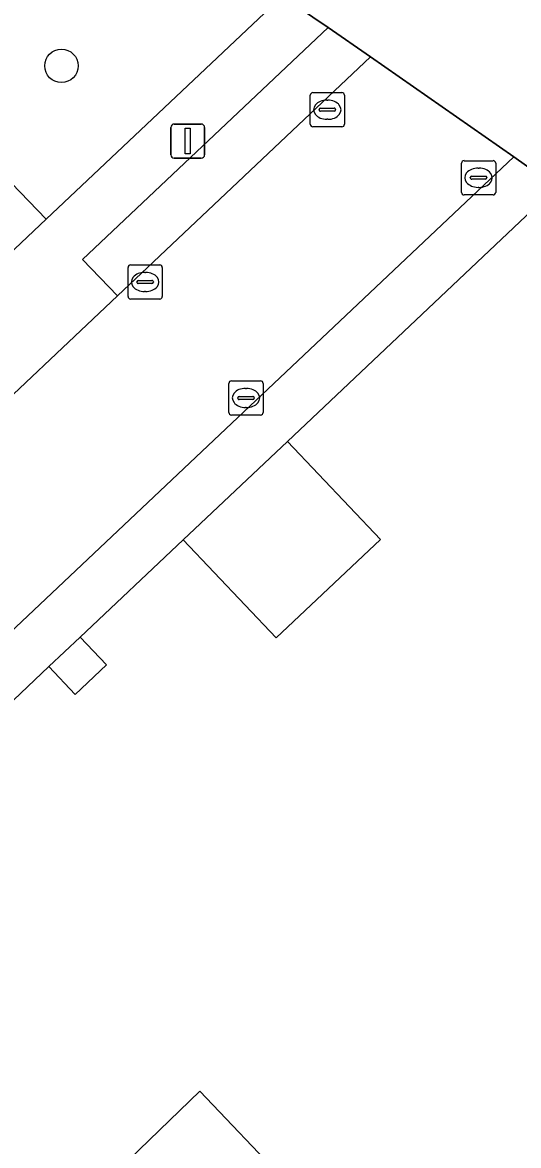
# Model space of a CAD drawing. Extents: x 162523 to 163266, y 381230 to 382050.
# Drawn here: x 163113.36 to 163127.85, y 381512.12 to 381544.96 of the extents above; entities that cross this region are included whole.
import ezdxf

# ---------------------------------------------------------------- set-up
doc = ezdxf.new("R2010")
doc.units = 0
for name, color, linetype in [('IMGEO_Boom', 7, 'Continuous'), ('IMGEO_Erf', 7, 'Continuous'), ('IMGEO_Groenvoorziening', 7, 'Continuous'), ('IMGEO_Kolk', 7, 'Continuous'), ('IMGEO_Lichtmast', 7, 'Continuous'), ('IMGEO_Muur', 7, 'Continuous'), ('IMGEO_Pand', 7, 'Continuous'), ('IMGEO_Pand_overbouw', 7, 'Continuous'), ('IMGEO_Parkeervlak_open', 7, 'Continuous'), ('IMGEO_Rijbaan_lokaal_open', 7, 'Continuous'), ('IMGEO_Voetpad_open', 7, 'Continuous')]:
    doc.layers.add(name, color=color, linetype=linetype)

msp = doc.modelspace()

# ---------------------------------------------------------------- linework, layer by layer
at = {"layer": 'IMGEO_Boom'}
msp.add_circle((163114.495, 381543.688), 0.489, dxfattribs=at)
at = {"layer": 'IMGEO_Erf'}
for points in [[(163118.052, 381529.833), (163120.766, 381526.965), (163123.815, 381529.836), (163121.098, 381532.703)], [(163115.04, 381526.982), (163114.128, 381526.122), (163114.897, 381525.308), (163115.809, 381526.17)]]:
    msp.add_lwpolyline(points, close=True, dxfattribs=at)
msp.add_lwpolyline([(163121.025, 381511.101), (163118.543, 381513.705), (163115.579, 381510.842)], dxfattribs=at)
at = {"layer": 'IMGEO_Groenvoorziening'}
msp.add_lwpolyline([(163114.049, 381539.208), (163120.949, 381545.726), (163114.252, 381550.53), (163108.468, 381544.998)], close=True, dxfattribs=at)
at = {"layer": 'IMGEO_Kolk'}
for p, q in [((163121.764, 381541.978), (163121.764, 381542.83)), ((163121.839, 381542.904), (163122.691, 381542.904)), ((163122.765, 381542.83), (163122.765, 381541.978)), ((163122.066, 381542.447), (163122.464, 381542.447)), ((163122.252, 381542.684), (163122.277, 381542.684)), ((163122.023, 381542.398), (163122.023, 381542.41)), ((163122.461, 381542.361), (163122.063, 381542.361)), ((163122.275, 381542.124), (163122.25, 381542.124)), ((163122.507, 381542.41), (163122.507, 381542.398)), ((163122.691, 381541.904), (163121.839, 381541.904)), ((163126.183, 381539.989), (163126.183, 381540.841)), ((163126.258, 381540.915), (163127.11, 381540.915)), ((163127.184, 381540.841), (163127.184, 381539.989)), ((163126.485, 381540.458), (163126.883, 381540.458)), ((163126.671, 381540.695), (163126.696, 381540.695)), ((163126.442, 381540.409), (163126.442, 381540.421)), ((163126.88, 381540.372), (163126.482, 381540.372)), ((163126.694, 381540.135), (163126.669, 381540.135)), ((163126.926, 381540.421), (163126.926, 381540.409)), ((163127.11, 381539.915), (163126.258, 381539.915)), ((163116.515, 381537.869), (163117.367, 381537.869)), ((163116.44, 381536.943), (163116.44, 381537.795)), ((163116.928, 381537.649), (163116.953, 381537.649)), ((163117.441, 381537.795), (163117.441, 381536.943)), ((163116.699, 381537.363), (163116.699, 381537.375)), ((163117.137, 381537.326), (163116.739, 381537.326)), ((163116.742, 381537.412), (163117.14, 381537.412)), ((163117.183, 381537.375), (163117.183, 381537.363)), ((163117.367, 381536.869), (163116.515, 381536.869)), ((163116.951, 381537.089), (163116.926, 381537.089)), ((163119.386, 381533.552), (163119.386, 381534.404)), ((163119.461, 381534.478), (163120.313, 381534.478)), ((163119.874, 381534.258), (163119.899, 381534.258)), ((163120.387, 381534.404), (163120.387, 381533.552)), ((163119.645, 381533.972), (163119.645, 381533.984)), ((163120.083, 381533.935), (163119.685, 381533.935)), ((163119.688, 381534.021), (163120.086, 381534.021)), ((163120.129, 381533.984), (163120.129, 381533.972)), ((163119.897, 381533.698), (163119.872, 381533.698)), ((163120.313, 381533.478), (163119.461, 381533.478))]:
    msp.add_line(p, q, dxfattribs=at)
for points in [[(163121.764, 381541.978), (163121.764, 381542.83)], [(163121.839, 381542.904), (163122.691, 381542.904)], [(163122.765, 381542.83), (163122.765, 381541.978)], [(163122.691, 381541.904), (163121.839, 381541.904)], [(163126.183, 381539.989), (163126.183, 381540.841)], [(163126.258, 381540.915), (163127.11, 381540.915)], [(163127.184, 381540.841), (163127.184, 381539.989)], [(163127.11, 381539.915), (163126.258, 381539.915)], [(163116.515, 381537.869), (163117.367, 381537.869)], [(163116.44, 381536.943), (163116.44, 381537.795)], [(163117.441, 381537.795), (163117.441, 381536.943)], [(163117.367, 381536.869), (163116.515, 381536.869)], [(163119.386, 381533.552), (163119.386, 381534.404)], [(163119.461, 381534.478), (163120.313, 381534.478)], [(163120.387, 381534.404), (163120.387, 381533.552)], [(163120.313, 381533.478), (163119.461, 381533.478)]]:
    msp.add_lwpolyline(points, dxfattribs=at)
for centre, radius, start, end in [((163121.841, 381542.828), 0.0765, 91.552, 178.448), ((163121.841, 381542.828), 0.0765, 91.552, 178.448), ((163122.689, 381542.828), 0.0765, 1.552, 88.448), ((163122.689, 381542.828), 0.0765, 1.552, 88.448), ((163122.063, 381542.407), 0.0403, 85.8775, 175.7526), ((163122.468, 381542.409), 0.0386, 1.7309, 96.639), ((163122.06, 381542.397), 0.0366, 178.938, 274.7102), ((163122.464, 381542.404), 0.043, 264.8664, 352.4533), ((163121.841, 381541.98), 0.0765, 181.552, 268.448), ((163121.841, 381541.98), 0.0765, 181.552, 268.448), ((163122.689, 381541.98), 0.0765, 271.552, 358.448), ((163122.689, 381541.98), 0.0765, 271.552, 358.448), ((163126.26, 381540.839), 0.0765, 91.552, 178.448), ((163126.26, 381540.839), 0.0765, 91.552, 178.448), ((163127.108, 381540.839), 0.0765, 1.552, 88.448), ((163127.108, 381540.839), 0.0765, 1.552, 88.448), ((163126.482, 381540.418), 0.0403, 85.8775, 175.7526), ((163126.887, 381540.42), 0.0386, 1.7309, 96.639), ((163126.479, 381540.408), 0.0366, 178.938, 274.7102), ((163126.883, 381540.415), 0.043, 264.8664, 352.4533), ((163126.26, 381539.991), 0.0765, 181.552, 268.448), ((163126.26, 381539.991), 0.0765, 181.552, 268.448), ((163127.108, 381539.991), 0.0765, 271.552, 358.448), ((163127.108, 381539.991), 0.0765, 271.552, 358.448), ((163116.517, 381537.793), 0.0765, 91.552, 178.448), ((163116.517, 381537.793), 0.0765, 91.552, 178.448), ((163117.365, 381537.793), 0.0765, 1.552, 88.448), ((163117.365, 381537.793), 0.0765, 1.552, 88.448), ((163116.739, 381537.372), 0.0403, 85.8775, 175.7526), ((163116.736, 381537.362), 0.0366, 178.938, 274.7102), ((163117.14, 381537.369), 0.043, 264.8664, 352.4533), ((163117.144, 381537.374), 0.0386, 1.7309, 96.639), ((163116.517, 381536.945), 0.0765, 181.552, 268.448), ((163116.517, 381536.945), 0.0765, 181.552, 268.448), ((163117.365, 381536.945), 0.0765, 271.552, 358.448), ((163117.365, 381536.945), 0.0765, 271.552, 358.448), ((163119.463, 381534.402), 0.0765, 91.552, 178.448), ((163119.463, 381534.402), 0.0765, 91.552, 178.448), ((163120.311, 381534.402), 0.0765, 1.552, 88.448), ((163120.311, 381534.402), 0.0765, 1.552, 88.448), ((163119.685, 381533.981), 0.0403, 85.8775, 175.7526), ((163119.682, 381533.971), 0.0366, 178.938, 274.7102), ((163120.086, 381533.978), 0.043, 264.8664, 352.4533), ((163120.09, 381533.983), 0.0386, 1.7309, 96.639), ((163119.463, 381533.554), 0.0765, 181.552, 268.448), ((163119.463, 381533.554), 0.0765, 181.552, 268.448), ((163120.311, 381533.554), 0.0765, 271.552, 358.448), ((163120.311, 381533.554), 0.0765, 271.552, 358.448)]:
    msp.add_arc(centre, radius, start, end, dxfattribs=at)
for centre, major_axis, ratio, start_param, end_param in [((163122.251, 381542.404), (-0.387, 0.002), 0.722429, 4.712389, 7.853982), ((163122.276, 381542.404), (-0.39, 0.002), 0.717154, 1.570796, 4.712389), ((163126.67, 381540.415), (-0.387, 0.002), 0.722429, 4.712389, 7.853982), ((163126.695, 381540.415), (-0.39, 0.002), 0.717154, 1.570796, 4.712389), ((163116.927, 381537.369), (-0.387, 0.002), 0.722429, 4.712389, 7.853982), ((163116.952, 381537.369), (-0.39, 0.002), 0.717154, 1.570796, 4.712389), ((163119.873, 381533.978), (-0.387, 0.002), 0.722429, 4.712389, 7.853982), ((163119.898, 381533.978), (-0.39, 0.002), 0.717154, 1.570796, 4.712389)]:
    msp.add_ellipse(centre, major_axis=major_axis, ratio=ratio, start_param=start_param, end_param=end_param, dxfattribs=at)
at = {"layer": 'IMGEO_Lichtmast'}
for p, q in [((163117.689, 381541.086), (163117.689, 381541.886)), ((163117.689, 381541.886), (163117.689, 381541.086)), ((163117.789, 381541.986), (163118.579, 381541.986)), ((163118.579, 381541.986), (163117.789, 381541.986)), ((163118.679, 381541.886), (163118.679, 381541.086)), ((163118.679, 381541.086), (163118.679, 381541.886)), ((163118.579, 381540.986), (163117.789, 381540.986)), ((163117.789, 381540.986), (163118.579, 381540.986))]:
    msp.add_line(p, q, dxfattribs=at)
msp.add_lwpolyline([(163118.109, 381541.861), (163118.259, 381541.861), (163118.259, 381541.111), (163118.109, 381541.111), (163118.109, 381541.861)], dxfattribs=at)
for centre, start, end in [((163117.789, 381541.886), 90, 180), ((163117.789, 381541.886), 90, 180), ((163118.579, 381541.886), 0, 90), ((163118.579, 381541.886), 360, 90), ((163117.789, 381541.086), 180, 270), ((163117.789, 381541.086), 180, 270), ((163118.579, 381541.086), 270, 0), ((163118.579, 381541.086), 270, 0)]:
    msp.add_arc(centre, 0.1, start, end, dxfattribs=at)
at = {"layer": 'IMGEO_Muur'}
msp.add_lwpolyline([(163118.052, 381529.833), (163121.098, 381532.703)], dxfattribs=at)
at = {"layer": 'IMGEO_Pand'}
for points in [[(163128.961, 381540.141), (163121.098, 381532.703), (163123.815, 381529.836), (163120.766, 381526.965), (163118.052, 381529.833), (163115.04, 381526.982), (163115.809, 381526.17), (163114.897, 381525.308), (163114.128, 381526.122), (163111.648, 381523.775), (163112.417, 381522.962), (163111.51, 381522.101), (163110.743, 381522.913), (163105.019, 381517.497), (163105.789, 381516.684), (163104.875, 381515.829), (163104.105, 381516.642), (163102.711, 381515.323), (163108.343, 381509.358)], [(163115.579, 381510.842), (163118.543, 381513.705), (163121.025, 381511.101)]]:
    msp.add_lwpolyline(points, dxfattribs=at)
at = {"layer": 'IMGEO_Pand_overbouw'}
msp.add_lwpolyline([(163115.04, 381526.982), (163114.128, 381526.122), (163114.897, 381525.308), (163115.809, 381526.17)], close=True, dxfattribs=at)
at = {"layer": 'IMGEO_Parkeervlak_open'}
msp.add_lwpolyline([(163116.13, 381536.96), (163123.527, 381543.952), (163122.287, 381544.808), (163115.109, 381538.03)], close=True, dxfattribs=at)
at = {"layer": 'IMGEO_Rijbaan_lokaal_open'}
msp.add_lwpolyline([(163111.655, 381532.733), (163098.36, 381519.475), (163101.581, 381516.34), (163127.716, 381541.024), (163123.527, 381543.952), (163116.13, 381536.96)], close=True, dxfattribs=at)
at = {"layer": 'IMGEO_Voetpad_open'}
for points in [[(163130.622, 381543.577), (163123.831, 381548.305), (163116.261, 381553.653), (163105.848, 381561.2), (163108.563, 381564.251), (163104.5, 381566.53), (163101.998, 381563.865), (163099.704, 381565.818), (163093.568, 381559.16), (163095.794, 381557.097), (163096.262, 381556.663), (163099.11, 381559.738), (163101.06, 381559.974), (163112.732, 381551.629), (163114.252, 381550.53), (163120.949, 381545.726), (163122.287, 381544.808), (163123.527, 381543.952), (163127.716, 381541.024), (163128.961, 381540.141)], [(163108.343, 381509.358), (163102.711, 381515.323), (163101.581, 381516.34), (163098.36, 381519.475), (163096.934, 381520.847), (163110.646, 381533.802), (163111.655, 381532.733), (163116.13, 381536.96), (163115.109, 381538.03), (163122.287, 381544.808), (163120.949, 381545.726), (163114.049, 381539.208), (163109.641, 381535.043), (163109.501, 381534.911), (163109.484, 381534.895), (163100.23, 381526.152), (163096.075, 381522.227), (163091.94, 381521.715), (163090.067, 381523.532), (163087.847, 381525.932), (163086.829, 381527.033), (163080.703, 381533.656)]]:
    msp.add_lwpolyline(points, dxfattribs=at)
for points in [[(163108.468, 381544.998), (163114.252, 381550.53), (163112.732, 381551.629), (163103.997, 381543.296), (163102.932, 381542.279), (163102.644, 381542.005), (163109.484, 381534.895), (163109.501, 381534.911), (163109.641, 381535.043), (163114.049, 381539.208)], [(163128.961, 381540.141), (163127.716, 381541.024), (163101.581, 381516.34), (163102.711, 381515.323), (163104.105, 381516.642), (163105.019, 381517.497), (163110.743, 381522.913), (163111.648, 381523.775), (163114.128, 381526.122), (163115.04, 381526.982), (163118.052, 381529.833), (163121.098, 381532.703)]]:
    msp.add_lwpolyline(points, close=True, dxfattribs=at)

doc.saveas('drawing.dxf')
